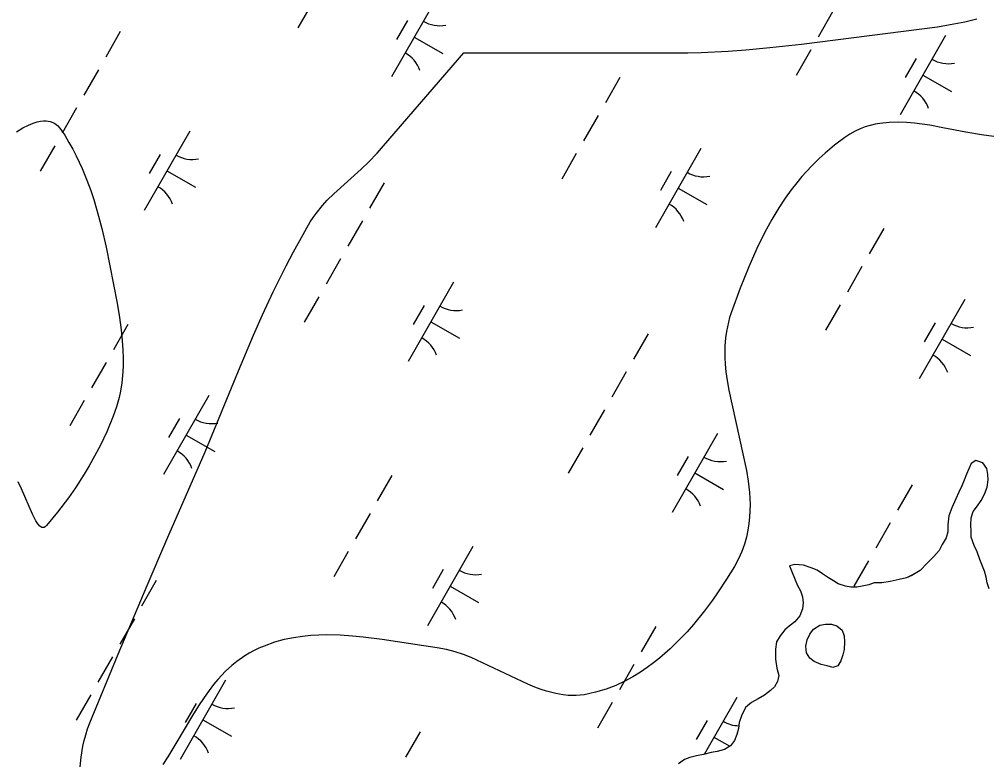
# Model space of a CAD drawing. Extents: x 3930721 to 3950824, y 220441 to 242861.
# Drawn here: x 3945106 to 3945636, y 232287 to 232693 of the extents above; entities that cross this region are included whole.
import ezdxf

# ---------------------------------------------------------------- set-up
doc = ezdxf.new("R2010")
doc.units = 0
for name, color, linetype in [('V-SITE-VEGE', 7, 'Continuous'), ('V-TOPO-SHOR', 7, 'Continuous'), ('V-WETL-SWMP', 7, 'Continuous')]:
    doc.layers.add(name, color=color, linetype=linetype)

msp = doc.modelspace()

# ---------------------------------------------------------------- linework, layer by layer
at = {"layer": 'V-SITE-VEGE'}
for p, q in [((3945533.93, 232679.79), (3945608.26, 232689.27)), ((3945608.26, 232689.27), (3945613.27, 232690.06)), ((3945613.27, 232690.06), (3945623.25, 232692.01)), ((3945623.25, 232692.01), (3945629.88, 232693.57)), ((3945516.59, 232677.86), (3945533.93, 232679.79)), ((3945301.86, 232620.09), (3945349.35, 232674.91)), ((3945349.35, 232674.91), (3945464.42, 232674.92)), ((3945464.42, 232674.92), (3945471.78, 232674.99)), ((3945471.78, 232674.99), (3945479.12, 232675.18)), ((3945479.12, 232675.18), (3945493.8, 232675.93)), ((3945493.8, 232675.93), (3945503.57, 232676.66)), ((3945503.57, 232676.66), (3945516.59, 232677.86)), ((3945574.22, 232635.85), (3945571.56, 232635.22)), ((3945576.83, 232636.32), (3945574.22, 232635.85)), ((3945581.96, 232636.87), (3945576.83, 232636.32)), ((3945586.84, 232637), (3945581.96, 232636.87)), ((3945591.46, 232636.84), (3945586.84, 232637)), ((3945595.83, 232636.46), (3945591.46, 232636.84)), ((3945604.08, 232635.33), (3945595.83, 232636.46)), ((3945560.45, 232630.54), (3945557.59, 232628.66)), ((3945563.29, 232632.1), (3945560.45, 232630.54)), ((3945566.09, 232633.37), (3945563.29, 232632.1)), ((3945568.85, 232634.4), (3945566.09, 232633.37)), ((3945571.56, 232635.22), (3945568.85, 232634.4)), ((3945611.29, 232634.02), (3945604.08, 232635.33)), ((3945623.8, 232631.54), (3945611.29, 232634.02)), ((3945632.38, 232630.03), (3945623.8, 232631.54)), ((3945557.59, 232628.66), (3945552.04, 232624.48)), ((3945639.19, 232629.18), (3945632.38, 232630.03)), ((3945297.37, 232615.3), (3945301.86, 232620.09)), ((3945546.84, 232620.12), (3945543.55, 232617.11)), ((3945552.04, 232624.48), (3945546.84, 232620.12)), ((3945293.2, 232611.32), (3945297.37, 232615.3)), ((3945543.55, 232617.11), (3945539.39, 232612.98)), ((3945278.14, 232597.8), (3945293.2, 232611.32)), ((3945539.39, 232612.98), (3945534.19, 232607.27)), ((3945531.4, 232603.92), (3945528.35, 232600)), ((3945534.19, 232607.27), (3945531.4, 232603.92)), ((3945528.35, 232600), (3945525.05, 232595.43)), ((3945272.03, 232591.49), (3945274.57, 232594.26)), ((3945274.57, 232594.26), (3945278.14, 232597.8)), ((3945525.05, 232595.43), (3945521.51, 232590.08)), ((3945268.48, 232587.11), (3945272.03, 232591.49)), ((3945521.51, 232590.08), (3945517.72, 232583.82)), ((3945265.32, 232582.41), (3945266.84, 232584.81)), ((3945266.84, 232584.81), (3945268.48, 232587.11)), ((3945517.72, 232583.82), (3945513.71, 232576.5)), ((3945260.44, 232573.98), (3945265.32, 232582.41)), ((3945256.06, 232566.02), (3945260.44, 232573.98)), ((3945513.71, 232576.5), (3945509.49, 232567.93)), ((3945509.49, 232567.93), (3945505.07, 232557.92)), ((3945252.11, 232558.48), (3945256.06, 232566.02)), ((3945245.08, 232544.21), (3945252.11, 232558.48)), ((3945505.07, 232557.92), (3945500.42, 232546.25)), ((3945500.42, 232546.25), (3945495.48, 232532.72)), ((3945239.24, 232531.6), (3945245.08, 232544.21)), ((3945234.33, 232520.48), (3945239.24, 232531.6)), ((3945494.65, 232530.19), (3945493.94, 232527.64)), ((3945495.48, 232532.72), (3945494.65, 232530.19)), ((3945493.94, 232527.64), (3945492.88, 232522.5)), ((3945226.04, 232500.9), (3945234.33, 232520.48)), ((3945492.88, 232522.5), (3945492.41, 232519.04)), ((3945492.07, 232514.4), (3945492.06, 232508.16)), ((3945492.41, 232519.04), (3945492.07, 232514.4)), ((3945492.06, 232508.16), (3945492.25, 232504.57)), ((3945492.25, 232504.57), (3945492.63, 232500.45)), ((3945207.73, 232456.62), (3945226.04, 232500.9)), ((3945492.63, 232500.45), (3945493.25, 232495.71)), ((3945493.25, 232495.71), (3945494.16, 232490.28)), ((3945494.16, 232490.28), (3945503.9, 232446.38)), ((3945186.85, 232408.59), (3945207.73, 232456.62)), ((3945503.9, 232446.38), (3945504.8, 232440.55)), ((3945504.8, 232440.55), (3945505.48, 232434.35)), ((3945505.48, 232434.35), (3945505.8, 232427.77)), ((3945505.77, 232424.4), (3945505.59, 232420.93)), ((3945505.8, 232427.77), (3945505.77, 232424.4)), ((3945505.59, 232420.93), (3945505.24, 232417.36)), ((3945504.67, 232413.7), (3945503.86, 232409.95)), ((3945505.24, 232417.36), (3945504.67, 232413.7)), ((3945176.13, 232383.54), (3945186.85, 232408.59)), ((3945503.86, 232409.95), (3945502.77, 232406.09)), ((3945502.77, 232406.09), (3945501.35, 232402.14)), ((3945499.54, 232398.1), (3945497.31, 232393.96)), ((3945501.35, 232402.14), (3945499.54, 232398.1)), ((3945497.31, 232393.96), (3945492.99, 232386.91)), ((3945492.99, 232386.91), (3945488.45, 232380.01)), ((3945160.31, 232345.92), (3945176.13, 232383.54)), ((3945488.45, 232380.01), (3945485.31, 232375.51)), ((3945485.31, 232375.51), (3945480.97, 232369.67)), ((3945480.97, 232369.67), (3945474.92, 232362.21)), ((3945474.92, 232362.21), (3945471.34, 232358.13)), ((3945256.19, 232354.91), (3945251.08, 232353.86)), ((3945261.03, 232355.62), (3945256.19, 232354.91)), ((3945265.6, 232356.07), (3945261.03, 232355.62)), ((3945269.92, 232356.32), (3945265.6, 232356.07)), ((3945273.99, 232356.4), (3945269.92, 232356.32)), ((3945281.65, 232356.24), (3945273.99, 232356.4)), ((3945288.39, 232355.8), (3945281.65, 232356.24)), ((3945294.29, 232355.22), (3945288.39, 232355.8)), ((3945304.59, 232353.92), (3945294.29, 232355.22)), ((3945471.34, 232358.13), (3945467.12, 232353.66)), ((3945240.07, 232350.36), (3945237.2, 232349.12)), ((3945245.71, 232352.38), (3945240.07, 232350.36)), ((3945251.08, 232353.86), (3945245.71, 232352.38)), ((3945327.36, 232350.45), (3945304.59, 232353.92)), ((3945334.73, 232349.42), (3945327.36, 232350.45)), ((3945467.12, 232353.66), (3945462.16, 232348.82)), ((3945144.76, 232308.3), (3945160.31, 232345.92)), ((3945229.54, 232344.99), (3945225.18, 232341.93)), ((3945231.86, 232346.4), (3945229.54, 232344.99)), ((3945234.27, 232347.7), (3945231.86, 232346.4)), ((3945237.2, 232349.12), (3945234.27, 232347.7)), ((3945339.83, 232348.5), (3945334.73, 232349.42)), ((3945344.61, 232347.22), (3945339.83, 232348.5)), ((3945349.07, 232345.71), (3945344.61, 232347.22)), ((3945353.24, 232344.08), (3945349.07, 232345.71)), ((3945462.16, 232348.82), (3945456.3, 232343.69)), ((3945222.45, 232339.7), (3945219, 232336.52)), ((3945225.18, 232341.93), (3945222.45, 232339.7)), ((3945384.33, 232329.42), (3945353.24, 232344.08)), ((3945453.1, 232341.13), (3945449.62, 232338.56)), ((3945456.3, 232343.69), (3945453.1, 232341.13)), ((3945219, 232336.52), (3945214.74, 232331.96)), ((3945445.84, 232336), (3945441.72, 232333.49)), ((3945449.62, 232338.56), (3945445.84, 232336)), ((3945212.44, 232329.21), (3945209.93, 232325.96)), ((3945214.74, 232331.96), (3945212.44, 232329.21)), ((3945388.19, 232327.84), (3945384.33, 232329.42)), ((3945432.39, 232328.8), (3945427.08, 232326.75)), ((3945437.25, 232331.06), (3945432.39, 232328.8)), ((3945441.72, 232333.49), (3945437.25, 232331.06)), ((3945209.93, 232325.96), (3945207.19, 232322.11)), ((3945391.56, 232326.59), (3945388.19, 232327.84)), ((3945394.51, 232325.64), (3945391.56, 232326.59)), ((3945399.67, 232324.31), (3945394.51, 232325.64)), ((3945403.53, 232323.64), (3945399.67, 232324.31)), ((3945406.43, 232323.35), (3945403.53, 232323.64)), ((3945410.77, 232323.29), (3945406.43, 232323.35)), ((3945412.94, 232323.44), (3945410.77, 232323.29)), ((3945415.11, 232323.72), (3945412.94, 232323.44)), ((3945418.27, 232324.31), (3945415.11, 232323.72)), ((3945421.3, 232325.01), (3945418.27, 232324.31)), ((3945427.08, 232326.75), (3945421.3, 232325.01)), ((3945207.19, 232322.11), (3945204.19, 232317.58)), ((3945204.19, 232317.58), (3945200.89, 232312.27)), ((3945143.53, 232305.03), (3945144.76, 232308.3)), ((3945200.89, 232312.27), (3945192.36, 232297.84)), ((3945141.64, 232298.58), (3945142.5, 232301.77)), ((3945142.5, 232301.77), (3945143.53, 232305.03)), ((3945140.94, 232295.49), (3945141.64, 232298.58)), ((3945192.36, 232297.84), (3945187.38, 232289.73)), ((3945139.93, 232289.53), (3945140.94, 232295.49)), ((3945139.38, 232284.24), (3945139.93, 232289.53)), ((3945187.38, 232289.73), (3945184.59, 232285.54))]:
    msp.add_line(p, q, dxfattribs=at)
for points in [[(3945104.6, 232631.7), (3945108.09, 232633.85), (3945111.12, 232635.39), (3945113.73, 232636.46), (3945115.95, 232637.14), (3945117.83, 232637.54), (3945119.42, 232637.71)], [(3945119.42, 232637.71), (3945120.77, 232637.74), (3945122.98, 232637.45), (3945124.51, 232636.94), (3945125.58, 232636.39), (3945127.05, 232635.28), (3945128.32, 232633.8), (3945130.98, 232629.84), (3945133.34, 232625.97), (3945135.44, 232622.23), (3945137.3, 232618.63), (3945140.54, 232611.65), (3945143.13, 232605.34), (3945145.2, 232599.68), (3945146.89, 232594.64), (3945149.55, 232585.68), (3945151.34, 232578.88), (3945153.7, 232568.63), (3945159.62, 232537.91), (3945160.92, 232530.19), (3945161.86, 232523.43), (3945162.48, 232517.51), (3945162.82, 232512.33), (3945162.95, 232507.8), (3945162.91, 232503.84), (3945162.75, 232500.37)], [(3945162.75, 232500.37), (3945162.16, 232494.32), (3945161.43, 232489.78), (3945160.71, 232486.37), (3945159.32, 232481.28), (3945157.55, 232476.19), (3945153.97, 232467.61), (3945150.54, 232460.35), (3945147.34, 232454.18), (3945144.39, 232448.94), (3945141.72, 232444.47), (3945136.83, 232436.9), (3945133.02, 232431.44), (3945127.11, 232423.61), (3945121.02, 232416.23), (3945120.35, 232415.6), (3945119.7, 232415.26), (3945119.08, 232415.17), (3945118.47, 232415.29), (3945117.89, 232415.58), (3945117.32, 232416.03), (3945116.22, 232417.29), (3945115.2, 232418.88), (3945113.32, 232422.58), (3945107.44, 232436.44), (3945105.54, 232440.19)]]:
    msp.add_lwpolyline(points, dxfattribs=at)
at = {"layer": 'V-TOPO-SHOR'}
for points in [[(3945627.92, 232423.9), (3945630.13, 232427.15), (3945632.29, 232430.08), (3945634.08, 232433.43), (3945635.58, 232437.24), (3945636, 232441.23), (3945635.88, 232444.23), (3945635.33, 232447.51), (3945633.19, 232450.63), (3945629.33, 232451.82), (3945626.73, 232450.26), (3945625.45, 232447.3), (3945624.17, 232444.34), (3945622.89, 232441.05), (3945621.61, 232438.09), (3945620.01, 232434.48), (3945618.41, 232430.86), (3945616.17, 232425.92), (3945614.58, 232421.65), (3945613.97, 232416.74), (3945614.01, 232412.81), (3945613.06, 232409.52), (3945610.81, 232405.9), (3945609.2, 232402.61), (3945606.29, 232399.3), (3945602.73, 232395.67), (3945598.84, 232391.7), (3945594.28, 232389.04), (3945591.35, 232387.7), (3945587.43, 232386.67), (3945582.53, 232385.64), (3945577.95, 232384.94), (3945573.7, 232384.9), (3945570.76, 232383.89), (3945567.17, 232383.19), (3945564.23, 232382.51), (3945560.96, 232382.48), (3945558, 232383.1), (3945554.06, 232384.37), (3945551.42, 232385.98), (3945548.79, 232387.59), (3945545.49, 232389.85), (3945542.53, 232391.78), (3945539.24, 232393.06), (3945534.97, 232394.65), (3945530.38, 232394.93), (3945527.44, 232394.25), (3945528.79, 232390.66), (3945530.13, 232387.4), (3945531.81, 232383.49), (3945533.47, 232380.56), (3945534.49, 232377.3), (3945534.85, 232374.03), (3945534.55, 232370.75), (3945532.96, 232366.81), (3945530.37, 232363.51), (3945527.12, 232361.18), (3945524.85, 232359.19), (3945522.26, 232355.89), (3945520.33, 232352.6), (3945519.72, 232348.67), (3945519.77, 232343.1), (3945520.48, 232338.2), (3945521.5, 232334.28), (3945520.88, 232331), (3945519.27, 232328.04), (3945517, 232326.05), (3945513.75, 232323.4), (3945510.17, 232321.4), (3945506.59, 232319.4), (3945503.34, 232316.74), (3945501.1, 232312.14), (3945499.83, 232308.52), (3945499.53, 232305.25), (3945498.58, 232301.96), (3945497.31, 232298.68), (3945495.05, 232295.71), (3945491.79, 232293.71), (3945487.87, 232292.69), (3945484.6, 232292), (3945480.36, 232290.97), (3945476.44, 232290.28), (3945472.85, 232289.26), (3945469.91, 232288.25), (3945466.66, 232285.92)], [(3945636.57, 232381.56), (3945635.41, 232384.88), (3945634.91, 232388.11), (3945634.03, 232391.38), (3945632.54, 232394.88), (3945631.43, 232397.68), (3945629.94, 232401.88), (3945628.35, 232405.38), (3945626.8, 232409.95), (3945626.68, 232413.24), (3945626.55, 232416.57), (3945626.74, 232420.55), (3945627.92, 232423.9)], [(3945551.09, 232338.68), (3945547.97, 232339.46), (3945544.69, 232340.25), (3945540.91, 232341.85), (3945538.43, 232343.79), (3945536.6, 232346.55), (3945536.24, 232350.31), (3945537.02, 232353.76), (3945538.46, 232356.88), (3945540.56, 232359.52), (3945543.98, 232361.69), (3945547.08, 232362.37), (3945550.36, 232362.4), (3945553.31, 232361.45), (3945556.28, 232359.03), (3945557.3, 232355.93), (3945557.5, 232352.66), (3945557.21, 232348.4), (3945556.59, 232345.44), (3945555.47, 232342.32), (3945553.86, 232339.52), (3945551.09, 232338.68)]]:
    msp.add_lwpolyline(points, dxfattribs=at)
at = {"layer": 'V-WETL-SWMP'}
for p, q in [((3945334.55, 232705.28), (3945309.7, 232661.89)), ((3945266.43, 232702.47), (3945258.48, 232688.58)), ((3945550.93, 232697.35), (3945542.98, 232683.47)), ((3945318.41, 232692.63), (3945312.45, 232682.22)), ((3945161.39, 232686.57), (3945153.43, 232672.69)), ((3945322.13, 232683.59), (3945337.75, 232674.64)), ((3945612.76, 232684.51), (3945587.91, 232641.12)), ((3945539, 232676.53), (3945531.05, 232662.64)), ((3945596.62, 232671.85), (3945590.66, 232661.44)), ((3945149.46, 232665.74), (3945141.51, 232651.86)), ((3945600.33, 232662.81), (3945615.95, 232653.87)), ((3945434.62, 232661.46), (3945426.67, 232647.57)), ((3945137.53, 232644.92), (3945129.58, 232631.03)), ((3945422.7, 232640.63), (3945414.74, 232626.74)), ((3945199.36, 232632.07), (3945174.51, 232588.68)), ((3945125.6, 232624.09), (3945117.65, 232610.21)), ((3945410.77, 232619.8), (3945402.82, 232605.92)), ((3945478.89, 232622.62), (3945454.04, 232579.23)), ((3945183.22, 232619.42), (3945177.26, 232609)), ((3945186.93, 232610.38), (3945202.55, 232601.43)), ((3945462.75, 232609.96), (3945456.79, 232599.55)), ((3945305.73, 232603.9), (3945297.78, 232590.02)), ((3945466.47, 232600.92), (3945482.09, 232591.98)), ((3945293.8, 232583.08), (3945285.85, 232569.19)), ((3945578.97, 232578.79), (3945571.01, 232564.91)), ((3945281.87, 232562.25), (3945273.92, 232548.37)), ((3945567.04, 232557.96), (3945559.09, 232544.08)), ((3945343.7, 232549.4), (3945318.85, 232506.02)), ((3945269.94, 232541.43), (3945261.99, 232527.54)), ((3945327.56, 232536.75), (3945321.6, 232526.34)), ((3945555.11, 232537.14), (3945547.16, 232523.25)), ((3945623.23, 232539.95), (3945598.38, 232496.56)), ((3945165.56, 232526.35), (3945157.61, 232512.47)), ((3945331.27, 232527.71), (3945346.89, 232518.76)), ((3945607.09, 232527.3), (3945601.13, 232516.88)), ((3945450.07, 232521.24), (3945442.12, 232507.35)), ((3945610.81, 232518.26), (3945626.43, 232509.31)), ((3945153.64, 232505.53), (3945145.68, 232491.64)), ((3945438.14, 232500.41), (3945430.19, 232486.53)), ((3945209.83, 232487.51), (3945184.98, 232444.13)), ((3945141.71, 232484.7), (3945133.76, 232470.82)), ((3945426.21, 232479.59), (3945418.26, 232465.7)), ((3945193.69, 232474.86), (3945187.73, 232464.45)), ((3945488.04, 232466.74), (3945463.19, 232423.35)), ((3945197.41, 232465.82), (3945213.03, 232456.87)), ((3945414.29, 232458.76), (3945406.33, 232444.87)), ((3945471.9, 232454.09), (3945465.94, 232443.67)), ((3945626.73, 232450.26), (3945625.45, 232447.3)), ((3945629.33, 232451.83), (3945626.73, 232450.26)), ((3945633.19, 232450.63), (3945629.33, 232451.83)), ((3945635.33, 232447.51), (3945633.19, 232450.63)), ((3945475.62, 232445.04), (3945491.24, 232436.1)), ((3945625.45, 232447.3), (3945624.17, 232444.34)), ((3945635.88, 232444.23), (3945635.33, 232447.51)), ((3945309.91, 232443.69), (3945301.95, 232429.8)), ((3945622.89, 232441.05), (3945621.61, 232438.09)), ((3945624.17, 232444.34), (3945622.89, 232441.05)), ((3945635.58, 232437.24), (3945636, 232441.23)), ((3945636, 232441.23), (3945635.88, 232444.23)), ((3945594.41, 232438.57), (3945586.46, 232424.69)), ((3945620.01, 232434.48), (3945618.41, 232430.86)), ((3945621.61, 232438.09), (3945620.01, 232434.48)), ((3945634.08, 232433.43), (3945635.58, 232437.24)), ((3945618.41, 232430.86), (3945616.17, 232425.92)), ((3945630.13, 232427.15), (3945632.29, 232430.08)), ((3945632.29, 232430.08), (3945634.08, 232433.43)), ((3945616.17, 232425.92), (3945614.58, 232421.65)), ((3945626.74, 232420.55), (3945627.92, 232423.9)), ((3945627.92, 232423.9), (3945630.13, 232427.15)), ((3945297.98, 232422.86), (3945290.03, 232408.98)), ((3945614.58, 232421.65), (3945613.97, 232416.74)), ((3945626.54, 232416.57), (3945626.74, 232420.55)), ((3945582.48, 232417.75), (3945574.53, 232403.86)), ((3945613.97, 232416.74), (3945614.01, 232412.81)), ((3945626.68, 232413.24), (3945626.54, 232416.57)), ((3945626.8, 232409.95), (3945626.68, 232413.24)), ((3945613.06, 232409.52), (3945610.81, 232405.9)), ((3945614.01, 232412.81), (3945613.06, 232409.52)), ((3945628.35, 232405.38), (3945626.8, 232409.95)), ((3945354.17, 232404.85), (3945329.32, 232361.46)), ((3945609.2, 232402.61), (3945606.29, 232399.3)), ((3945610.81, 232405.9), (3945609.2, 232402.61)), ((3945629.94, 232401.88), (3945628.35, 232405.38)), ((3945286.05, 232402.03), (3945278.1, 232388.15)), ((3945606.29, 232399.3), (3945602.73, 232395.67)), ((3945631.43, 232397.68), (3945629.94, 232401.88)), ((3945632.54, 232394.88), (3945631.43, 232397.68)), ((3945338.03, 232392.19), (3945332.07, 232381.78)), ((3945530.38, 232394.93), (3945527.44, 232394.25)), ((3945527.44, 232394.25), (3945528.79, 232390.66)), ((3945534.97, 232394.65), (3945530.38, 232394.93)), ((3945539.24, 232393.06), (3945534.97, 232394.65)), ((3945542.53, 232391.78), (3945539.24, 232393.06)), ((3945570.55, 232396.92), (3945562.6, 232383.04)), ((3945602.73, 232395.67), (3945598.84, 232391.7)), ((3945634.03, 232391.38), (3945632.54, 232394.88)), ((3945528.79, 232390.66), (3945530.13, 232387.4)), ((3945530.13, 232387.4), (3945531.81, 232383.49)), ((3945545.49, 232389.85), (3945542.53, 232391.78)), ((3945548.79, 232387.59), (3945545.49, 232389.85)), ((3945551.42, 232385.98), (3945548.79, 232387.59)), ((3945587.43, 232386.67), (3945582.53, 232385.64)), ((3945591.35, 232387.7), (3945587.43, 232386.67)), ((3945594.28, 232389.03), (3945591.35, 232387.7)), ((3945598.84, 232391.7), (3945594.28, 232389.03)), ((3945634.91, 232388.11), (3945634.03, 232391.38)), ((3945635.41, 232384.88), (3945634.91, 232388.11)), ((3945181.01, 232386.14), (3945173.06, 232372.25)), ((3945341.75, 232383.15), (3945357.37, 232374.21)), ((3945531.81, 232383.49), (3945533.47, 232380.56)), ((3945554.06, 232384.37), (3945551.42, 232385.98)), ((3945558, 232383.1), (3945554.06, 232384.37)), ((3945560.95, 232382.48), (3945558, 232383.1)), ((3945564.23, 232382.51), (3945560.95, 232382.48)), ((3945567.17, 232383.19), (3945564.23, 232382.51)), ((3945570.76, 232383.89), (3945567.17, 232383.19)), ((3945573.7, 232384.9), (3945570.76, 232383.89)), ((3945577.95, 232384.94), (3945573.7, 232384.9)), ((3945582.53, 232385.64), (3945577.95, 232384.94)), ((3945636.57, 232381.56), (3945635.41, 232384.88)), ((3945533.47, 232380.56), (3945534.49, 232377.3)), ((3945534.49, 232377.3), (3945534.85, 232374.03)), ((3945534.55, 232370.75), (3945532.96, 232366.81)), ((3945534.85, 232374.03), (3945534.55, 232370.75)), ((3945532.96, 232366.81), (3945530.37, 232363.51)), ((3945169.08, 232365.31), (3945161.13, 232351.43)), ((3945454.25, 232361.02), (3945446.3, 232347.14)), ((3945527.12, 232361.18), (3945524.85, 232359.19)), ((3945530.37, 232363.51), (3945527.12, 232361.18)), ((3945550.72, 232362.29), (3945550.68, 232362.21)), ((3945522.26, 232355.89), (3945520.33, 232352.6)), ((3945524.85, 232359.19), (3945522.26, 232355.89)), ((3945520.33, 232352.6), (3945519.72, 232348.67)), ((3945157.15, 232344.48), (3945149.2, 232330.6)), ((3945519.72, 232348.67), (3945519.77, 232343.1)), ((3945442.32, 232340.19), (3945434.37, 232326.31)), ((3945519.77, 232343.1), (3945520.48, 232338.2)), ((3945520.48, 232338.2), (3945521.5, 232334.28)), ((3945521.5, 232334.28), (3945520.88, 232331)), ((3945218.98, 232331.64), (3945194.13, 232288.25)), ((3945520.88, 232331), (3945519.27, 232328.04)), ((3945145.23, 232323.66), (3945137.27, 232309.77)), ((3945513.75, 232323.4), (3945510.17, 232321.4)), ((3945517, 232326.05), (3945513.75, 232323.4)), ((3945519.27, 232328.04), (3945517, 232326.05)), ((3945202.84, 232318.98), (3945196.88, 232308.57)), ((3945430.39, 232319.37), (3945422.44, 232305.48)), ((3945498.51, 232322.18), (3945480.69, 232291.05)), ((3945506.59, 232319.4), (3945503.34, 232316.74)), ((3945510.17, 232321.4), (3945506.59, 232319.4)), ((3945503.34, 232316.74), (3945501.1, 232312.14)), ((3945206.56, 232309.94), (3945222.17, 232301)), ((3945482.38, 232309.53), (3945476.41, 232299.11)), ((3945499.83, 232308.52), (3945499.53, 232305.25)), ((3945501.1, 232312.14), (3945499.83, 232308.52)), ((3945325.35, 232303.47), (3945317.4, 232289.59)), ((3945498.58, 232301.96), (3945497.31, 232298.68)), ((3945499.53, 232305.25), (3945498.58, 232301.96)), ((3945486.09, 232300.49), (3945494.75, 232295.53)), ((3945497.31, 232298.68), (3945495.04, 232295.71)), ((3945484.61, 232292), (3945480.36, 232290.97)), ((3945487.87, 232292.69), (3945484.61, 232292)), ((3945491.79, 232293.71), (3945487.87, 232292.69)), ((3945495.04, 232295.71), (3945491.79, 232293.71)), ((3945469.91, 232288.25), (3945466.66, 232285.92)), ((3945472.85, 232289.26), (3945469.91, 232288.25)), ((3945476.44, 232290.28), (3945472.85, 232289.26)), ((3945480.36, 232290.97), (3945476.44, 232290.28))]:
    msp.add_line(p, q, dxfattribs=at)
msp.add_lwpolyline([(3945551.09, 232338.68), (3945547.97, 232339.46), (3945544.69, 232340.25), (3945540.91, 232341.85), (3945538.43, 232343.79), (3945536.6, 232346.55), (3945536.24, 232350.31), (3945537.02, 232353.76), (3945538.46, 232356.88), (3945540.56, 232359.52), (3945543.98, 232361.69), (3945547.08, 232362.37), (3945550.36, 232362.4), (3945553.31, 232361.45), (3945556.28, 232359.03), (3945557.3, 232355.93), (3945557.5, 232352.66), (3945557.21, 232348.4), (3945556.59, 232345.44), (3945555.47, 232342.32), (3945553.86, 232339.52)], close=True, dxfattribs=at)
for centre, start, end in [((3945336.06, 232707.44), 239.4279, 280.9715), ((3945308.6, 232659.5), 19.4279, 60.9715), ((3945614.27, 232686.66), 239.4279, 280.9715), ((3945586.81, 232638.73), 19.4279, 60.9715), ((3945200.87, 232634.23), 239.4279, 280.9715), ((3945480.4, 232624.77), 239.4279, 280.9715), ((3945173.41, 232586.29), 19.4279, 60.9715), ((3945452.95, 232576.83), 19.4279, 60.9715), ((3945345.21, 232551.56), 239.4279, 280.9715), ((3945624.74, 232542.11), 239.4279, 280.9715), ((3945317.75, 232503.62), 19.4279, 60.9715), ((3945597.29, 232494.17), 19.4279, 60.9715), ((3945211.34, 232489.67), 239.4279, 280.9715), ((3945183.89, 232441.73), 19.4279, 60.9715), ((3945489.55, 232468.9), 239.4279, 280.9715), ((3945462.09, 232420.96), 19.4279, 60.9715), ((3945355.68, 232407), 239.4279, 280.9715), ((3945328.23, 232359.07), 19.4279, 60.9715), ((3945220.49, 232333.79), 239.4279, 280.9715), ((3945500.02, 232324.34), 239.4279, 268.8333), ((3945193.03, 232285.85), 19.4279, 60.9715), ((3945472.57, 232276.4), 58.0101, 60.9715)]:
    msp.add_arc(centre, 17.62, start, end, dxfattribs=at)

doc.saveas('drawing.dxf')
